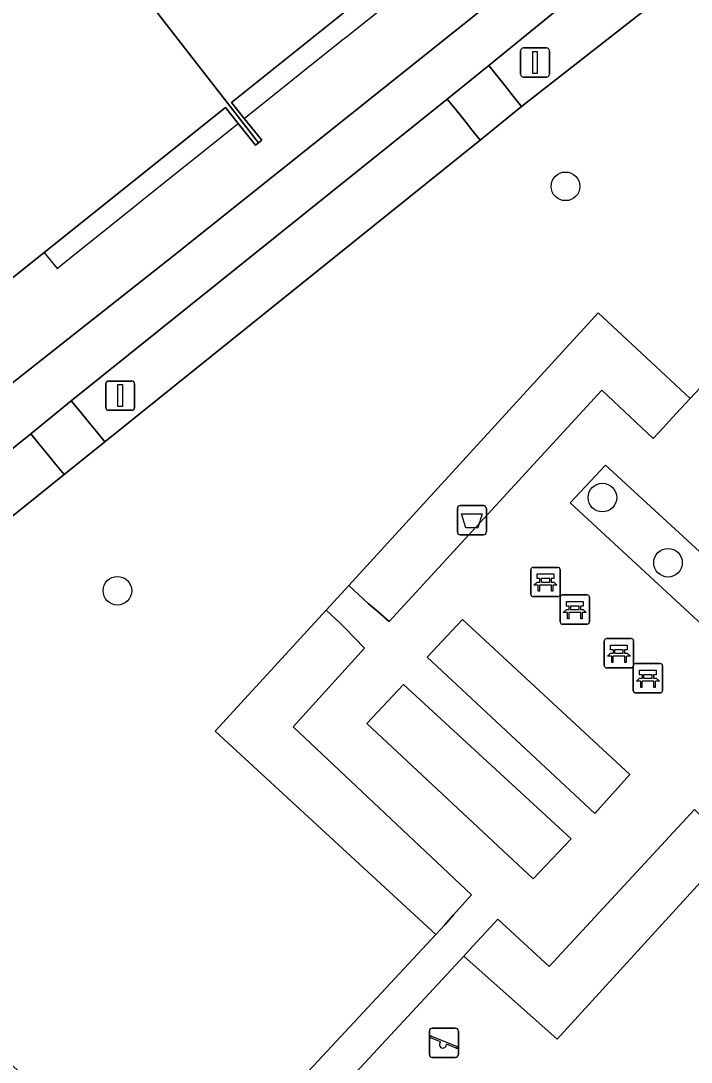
# Model space of a CAD drawing. Extents: x 159039 to 160102, y 381214 to 382524.
# Drawn here: x 159705.95 to 159728.85, y 381822.48 to 381858.06 of the extents above; entities that cross this region are included whole.
import ezdxf

# ---------------------------------------------------------------- set-up
doc = ezdxf.new("R2010")
doc.units = 0
for name, color, linetype in [('IMGEO_Afvalbak', 7, 'Continuous'), ('IMGEO_Bank', 7, 'Continuous'), ('IMGEO_Boom', 7, 'Continuous'), ('IMGEO_Erf', 7, 'Continuous'), ('IMGEO_Groenvoorziening', 7, 'Continuous'), ('IMGEO_Haag', 7, 'Continuous'), ('IMGEO_Lichtmast', 7, 'Continuous'), ('IMGEO_Pand', 7, 'Continuous'), ('IMGEO_Pand_overbouw', 7, 'Continuous'), ('IMGEO_Speelvoorziening', 7, 'Continuous'), ('IMGEO_Voetpad_gesloten', 7, 'Continuous'), ('IMGEO_Voetpad_open', 7, 'Continuous')]:
    doc.layers.add(name, color=color, linetype=linetype)

msp = doc.modelspace()

# ---------------------------------------------------------------- linework, layer by layer
at = {"layer": 'IMGEO_Afvalbak'}
for p, q in [((159720.866, 381840.593), (159720.866, 381841.393)), ((159720.866, 381841.393), (159720.866, 381840.593)), ((159720.966, 381841.493), (159721.756, 381841.493)), ((159721.756, 381841.493), (159720.966, 381841.493)), ((159721.856, 381841.393), (159721.856, 381840.593)), ((159721.856, 381840.593), (159721.856, 381841.393)), ((159721.756, 381840.493), (159720.966, 381840.493)), ((159720.966, 381840.493), (159721.756, 381840.493))]:
    msp.add_line(p, q, dxfattribs=at)
msp.add_lwpolyline([(159721.009, 381841.207), (159721.713, 381841.207), (159721.564, 381840.737), (159721.158, 381840.737), (159721.009, 381841.207)], dxfattribs=at)
for centre, start, end in [((159720.966, 381841.393), 90, 180), ((159720.966, 381841.393), 90, 180), ((159721.756, 381841.393), 0, 90), ((159721.756, 381841.393), 360, 90), ((159720.966, 381840.593), 180, 270), ((159720.966, 381840.593), 180, 270), ((159721.756, 381840.593), 270, 0), ((159721.756, 381840.593), 270, 0)]:
    msp.add_arc(centre, 0.1, start, end, dxfattribs=at)
at = {"layer": 'IMGEO_Bank'}
for p, q in [((159723.376, 381838.457), (159723.376, 381839.298)), ((159723.376, 381839.298), (159723.376, 381838.457)), ((159723.451, 381839.382), (159724.292, 381839.382)), ((159724.292, 381839.382), (159723.451, 381839.382)), ((159724.376, 381839.307), (159724.376, 381838.466)), ((159724.376, 381838.466), (159724.376, 381839.307)), ((159724.073, 381838.78), (159723.68, 381838.78)), ((159723.685, 381838.888), (159723.685, 381838.994)), ((159723.729, 381838.994), (159723.729, 381838.888)), ((159724.017, 381839), (159723.735, 381839)), ((159723.735, 381838.882), (159724.017, 381838.882)), ((159724.023, 381838.888), (159724.023, 381838.994)), ((159724.067, 381838.994), (159724.067, 381838.888)), ((159724.301, 381838.382), (159723.46, 381838.382)), ((159723.46, 381838.382), (159724.301, 381838.382)), ((159724.378, 381837.518), (159724.378, 381838.359)), ((159724.378, 381838.359), (159724.378, 381837.518)), ((159724.453, 381838.443), (159725.294, 381838.443)), ((159725.294, 381838.443), (159724.453, 381838.443)), ((159725.378, 381838.368), (159725.378, 381837.527)), ((159725.378, 381837.527), (159725.378, 381838.368)), ((159724.687, 381837.949), (159724.687, 381838.055)), ((159724.731, 381838.055), (159724.731, 381837.949)), ((159725.019, 381838.061), (159724.737, 381838.061)), ((159725.025, 381837.949), (159725.025, 381838.055)), ((159725.069, 381838.055), (159725.069, 381837.949)), ((159725.075, 381837.841), (159724.682, 381837.841)), ((159724.737, 381837.943), (159725.019, 381837.943)), ((159725.303, 381837.443), (159724.462, 381837.443)), ((159724.462, 381837.443), (159725.303, 381837.443)), ((159725.96, 381836.95), (159726.801, 381836.95)), ((159726.801, 381836.95), (159725.96, 381836.95)), ((159725.885, 381836.025), (159725.885, 381836.866)), ((159725.885, 381836.866), (159725.885, 381836.025)), ((159726.885, 381836.875), (159726.885, 381836.034)), ((159726.885, 381836.034), (159726.885, 381836.875)), ((159726.582, 381836.348), (159726.189, 381836.348)), ((159726.194, 381836.456), (159726.194, 381836.562)), ((159726.238, 381836.562), (159726.238, 381836.456)), ((159726.526, 381836.568), (159726.244, 381836.568)), ((159726.244, 381836.45), (159726.526, 381836.45)), ((159726.532, 381836.456), (159726.532, 381836.562)), ((159726.576, 381836.562), (159726.576, 381836.456)), ((159726.81, 381835.95), (159725.969, 381835.95)), ((159725.969, 381835.95), (159726.81, 381835.95)), ((159726.876, 381835.168), (159726.876, 381836.009)), ((159726.876, 381836.009), (159726.876, 381835.168)), ((159726.951, 381836.093), (159727.792, 381836.093)), ((159727.792, 381836.093), (159726.951, 381836.093)), ((159727.876, 381836.018), (159727.876, 381835.177)), ((159727.876, 381835.177), (159727.876, 381836.018)), ((159727.185, 381835.599), (159727.185, 381835.705)), ((159727.229, 381835.705), (159727.229, 381835.599)), ((159727.517, 381835.711), (159727.235, 381835.711)), ((159727.235, 381835.593), (159727.517, 381835.593)), ((159727.523, 381835.599), (159727.523, 381835.705)), ((159727.567, 381835.705), (159727.567, 381835.599)), ((159727.573, 381835.491), (159727.18, 381835.491)), ((159727.801, 381835.093), (159726.96, 381835.093)), ((159726.96, 381835.093), (159727.801, 381835.093))]:
    msp.add_line(p, q, dxfattribs=at)
for points in [[(159723.679, 381839), (159723.593, 381839), (159723.593, 381839.161), (159724.156, 381839.161), (159724.156, 381839), (159724.073, 381839)], [(159723.623, 381838.78), (159723.481, 381838.78), (159723.593, 381838.882), (159723.679, 381838.882)], [(159723.673, 381838.773), (159723.673, 381838.566), (159723.63, 381838.566), (159723.63, 381838.773)], [(159724.073, 381838.882), (159724.156, 381838.882), (159724.268, 381838.78), (159724.129, 381838.78)], [(159724.123, 381838.773), (159724.123, 381838.566), (159724.079, 381838.566), (159724.079, 381838.773)], [(159724.681, 381838.061), (159724.595, 381838.061), (159724.595, 381838.222), (159725.158, 381838.222), (159725.158, 381838.061), (159725.075, 381838.061)], [(159724.625, 381837.841), (159724.483, 381837.841), (159724.595, 381837.943), (159724.681, 381837.943)], [(159724.675, 381837.834), (159724.675, 381837.627), (159724.632, 381837.627), (159724.632, 381837.834)], [(159725.075, 381837.943), (159725.158, 381837.943), (159725.27, 381837.841), (159725.131, 381837.841)], [(159725.125, 381837.834), (159725.125, 381837.627), (159725.081, 381837.627), (159725.081, 381837.834)], [(159726.188, 381836.568), (159726.102, 381836.568), (159726.102, 381836.729), (159726.665, 381836.729), (159726.665, 381836.568), (159726.582, 381836.568)], [(159726.132, 381836.348), (159725.99, 381836.348), (159726.102, 381836.45), (159726.188, 381836.45)], [(159726.182, 381836.341), (159726.182, 381836.134), (159726.139, 381836.134), (159726.139, 381836.341)], [(159726.582, 381836.45), (159726.665, 381836.45), (159726.777, 381836.348), (159726.638, 381836.348)], [(159726.632, 381836.341), (159726.632, 381836.134), (159726.588, 381836.134), (159726.588, 381836.341)], [(159727.179, 381835.711), (159727.093, 381835.711), (159727.093, 381835.872), (159727.656, 381835.872), (159727.656, 381835.711), (159727.573, 381835.711)], [(159727.123, 381835.491), (159726.981, 381835.491), (159727.093, 381835.593), (159727.179, 381835.593)], [(159727.573, 381835.593), (159727.656, 381835.593), (159727.768, 381835.491), (159727.629, 381835.491)], [(159727.173, 381835.484), (159727.173, 381835.277), (159727.13, 381835.277), (159727.13, 381835.484)], [(159727.623, 381835.484), (159727.623, 381835.277), (159727.579, 381835.277), (159727.579, 381835.484)]]:
    msp.add_lwpolyline(points, dxfattribs=at)
for centre, radius, start, end in [((159723.454, 381839.304), 0.0779, 92.4484, 184.2845), ((159723.454, 381839.304), 0.0779, 92.4484, 184.2845), ((159724.298, 381839.304), 0.0779, 2.4484, 94.2845), ((159724.298, 381839.304), 0.0779, 2.4484, 94.2845), ((159723.623, 381838.773), 0.00671, 2.8957, 87.1043), ((159723.68, 381838.773), 0.00671, 92.8957, 177.1043), ((159723.678, 381838.993), 0.00671, 2.8957, 87.1043), ((159723.678, 381838.889), 0.00671, 272.8957, 357.1043), ((159723.735, 381838.993), 0.00671, 92.8957, 177.1043), ((159723.735, 381838.889), 0.00671, 182.8957, 267.1043), ((159724.017, 381838.993), 0.00671, 2.8957, 87.1043), ((159724.017, 381838.889), 0.00671, 272.8957, 357.1043), ((159724.074, 381838.993), 0.00671, 92.8957, 177.1043), ((159724.074, 381838.889), 0.00671, 182.8957, 267.1043), ((159724.072, 381838.773), 0.00671, 2.8957, 87.1043), ((159724.129, 381838.773), 0.00671, 92.8957, 177.1043), ((159723.454, 381838.46), 0.0779, 182.4484, 274.2845), ((159723.454, 381838.46), 0.0779, 182.4484, 274.2845), ((159724.298, 381838.46), 0.0779, 272.4484, 4.2845), ((159724.298, 381838.46), 0.0779, 272.4484, 4.2845), ((159724.456, 381838.365), 0.0779, 92.4484, 184.2845), ((159724.456, 381838.365), 0.0779, 92.4484, 184.2845), ((159725.3, 381838.365), 0.0779, 2.4484, 94.2845), ((159725.3, 381838.365), 0.0779, 2.4484, 94.2845), ((159724.68, 381838.054), 0.00671, 2.8957, 87.1043), ((159724.737, 381838.054), 0.00671, 92.8957, 177.1043), ((159725.019, 381838.054), 0.00671, 2.8957, 87.1043), ((159725.076, 381838.054), 0.00671, 92.8957, 177.1043), ((159724.625, 381837.834), 0.00671, 2.8957, 87.1043), ((159724.682, 381837.834), 0.00671, 92.8957, 177.1043), ((159724.68, 381837.95), 0.00671, 272.8957, 357.1043), ((159724.737, 381837.95), 0.00671, 182.8957, 267.1043), ((159725.019, 381837.95), 0.00671, 272.8957, 357.1043), ((159725.076, 381837.95), 0.00671, 182.8957, 267.1043), ((159725.074, 381837.834), 0.00671, 2.8957, 87.1043), ((159725.131, 381837.834), 0.00671, 92.8957, 177.1043), ((159724.456, 381837.521), 0.0779, 182.4484, 274.2845), ((159724.456, 381837.521), 0.0779, 182.4484, 274.2845), ((159725.3, 381837.521), 0.0779, 272.4484, 4.2845), ((159725.3, 381837.521), 0.0779, 272.4484, 4.2845), ((159725.963, 381836.872), 0.0779, 92.4484, 184.2845), ((159725.963, 381836.872), 0.0779, 92.4484, 184.2845), ((159726.807, 381836.872), 0.0779, 2.4484, 94.2845), ((159726.807, 381836.872), 0.0779, 2.4484, 94.2845), ((159726.132, 381836.341), 0.00671, 2.8957, 87.1043), ((159726.189, 381836.341), 0.00671, 92.8957, 177.1043), ((159726.187, 381836.561), 0.00671, 2.8957, 87.1043), ((159726.187, 381836.457), 0.00671, 272.8957, 357.1043), ((159726.244, 381836.561), 0.00671, 92.8957, 177.1043), ((159726.244, 381836.457), 0.00671, 182.8957, 267.1043), ((159726.526, 381836.561), 0.00671, 2.8957, 87.1043), ((159726.526, 381836.457), 0.00671, 272.8957, 357.1043), ((159726.583, 381836.561), 0.00671, 92.8957, 177.1043), ((159726.583, 381836.457), 0.00671, 182.8957, 267.1043), ((159726.581, 381836.341), 0.00671, 2.8957, 87.1043), ((159726.638, 381836.341), 0.00671, 92.8957, 177.1043), ((159725.963, 381836.028), 0.0779, 182.4484, 274.2845), ((159725.963, 381836.028), 0.0779, 182.4484, 274.2845), ((159726.807, 381836.028), 0.0779, 272.4484, 4.2845), ((159726.807, 381836.028), 0.0779, 272.4484, 4.2845), ((159726.954, 381836.015), 0.0779, 92.4484, 184.2845), ((159726.954, 381836.015), 0.0779, 92.4484, 184.2845), ((159727.798, 381836.015), 0.0779, 2.4484, 94.2845), ((159727.798, 381836.015), 0.0779, 2.4484, 94.2845), ((159727.178, 381835.704), 0.00671, 2.8957, 87.1043), ((159727.178, 381835.6), 0.00671, 272.8957, 357.1043), ((159727.235, 381835.704), 0.00671, 92.8957, 177.1043), ((159727.235, 381835.6), 0.00671, 182.8957, 267.1043), ((159727.517, 381835.704), 0.00671, 2.8957, 87.1043), ((159727.517, 381835.6), 0.00671, 272.8957, 357.1043), ((159727.574, 381835.704), 0.00671, 92.8957, 177.1043), ((159727.574, 381835.6), 0.00671, 182.8957, 267.1043), ((159726.954, 381835.171), 0.0779, 182.4484, 274.2845), ((159726.954, 381835.171), 0.0779, 182.4484, 274.2845), ((159727.123, 381835.484), 0.00671, 2.8957, 87.1043), ((159727.18, 381835.484), 0.00671, 92.8957, 177.1043), ((159727.572, 381835.484), 0.00671, 2.8957, 87.1043), ((159727.629, 381835.484), 0.00671, 92.8957, 177.1043), ((159727.798, 381835.171), 0.0779, 272.4484, 4.2845), ((159727.798, 381835.171), 0.0779, 272.4484, 4.2845)]:
    msp.add_arc(centre, radius, start, end, dxfattribs=at)
at = {"layer": 'IMGEO_Boom'}
for centre in [(159724.559, 381852.402), (159725.82, 381841.768), (159728.062, 381839.542), (159709.248, 381838.586)]:
    msp.add_circle(centre, 0.489, dxfattribs=at)
at = {"layer": 'IMGEO_Erf'}
for points in [[(159696.84, 381838.731), (159711.176, 381850.04), (159729.111, 381864.371)], [(159719.36, 381860.242), (159713.145, 381855.268), (159713.585, 381854.718), (159714.179, 381853.975), (159714.07, 381853.886), (159713.971, 381853.805), (159713.378, 381854.553), (159712.946, 381855.097), (159706.749, 381850.14), (159705.078, 381848.804)]]:
    msp.add_lwpolyline(points, dxfattribs=at)
at = {"layer": 'IMGEO_Groenvoorziening'}
for points in [[(159726.356, 381860.144), (159721.941, 381856.534), (159722.216, 381856.186), (159722.494, 381855.833), (159722.773, 381855.479), (159723.052, 381855.126), (159728.789, 381859.623)], [(159728.789, 381859.623), (159723.052, 381855.126), (159721.644, 381853.983), (159708.82, 381843.677), (159707.427, 381842.553), (159694.506, 381832.155), (159693.082, 381831.042), (159684.126, 381823.723), (159684.783, 381823.115)], [(159717.152, 381838.764), (159725.671, 381848.076), (159728.817, 381845.153), (159737.259, 381854.169), (159731.867, 381858.96)], [(159694.616, 381823.046), (159695.21, 381823.556), (159694.347, 381824.39), (159698.652, 381828.997), (159711.13, 381817.175), (159720.134, 381826.834), (159712.593, 381833.781), (159716.377, 381837.917), (159717.152, 381838.764)]]:
    msp.add_lwpolyline(points, dxfattribs=at)
for points in [[(159721.644, 381853.983), (159721.363, 381854.334), (159721.081, 381854.685), (159720.798, 381855.035), (159720.515, 381855.386), (159707.672, 381845.07), (159707.961, 381844.719), (159708.247, 381844.371), (159708.534, 381844.024), (159708.82, 381843.677)], [(159756.286, 381836.745), (159748.755, 381843.858), (159747.445, 381845.099), (159738.679, 381853.069), (159729.979, 381843.783), (159737.127, 381837.54), (159731.122, 381830.768), (159730.253, 381829.816), (159724.271, 381823.264), (159721.08, 381826.099), (159712.089, 381816.404), (159725.75, 381803.842)], [(159725.671, 381848.076), (159717.152, 381838.764), (159717.812, 381838.152), (159718.154, 381837.859), (159718.537, 381837.53), (159725.797, 381845.434), (159727.558, 381843.782), (159727.904, 381844.159), (159728.209, 381844.49), (159728.513, 381844.822), (159728.817, 381845.153)], [(159707.427, 381842.553), (159707.142, 381842.901), (159706.857, 381843.249), (159706.571, 381843.597), (159706.29, 381843.941), (159693.362, 381833.546), (159693.648, 381833.197), (159693.934, 381832.85), (159694.22, 381832.502), (159694.506, 381832.155)], [(159725.923, 381842.871), (159724.719, 381841.591), (159730.434, 381836.3), (159731.664, 381837.601)], [(159715.253, 381833.938), (159717.696, 381836.622), (159717.348, 381836.979), (159717.034, 381837.302), (159716.853, 381837.487), (159716.377, 381837.917), (159712.593, 381833.781), (159720.134, 381826.834), (159720.433, 381827.17), (159720.733, 381827.506), (159721.032, 381827.842), (159721.349, 381828.197)], [(159721.043, 381837.604), (159719.838, 381836.318), (159725.562, 381830.972), (159726.761, 381832.302)], [(159719.02, 381835.378), (159717.769, 381834.044), (159723.457, 381828.739), (159724.749, 381830.102)], [(159730.253, 381829.816), (159729.815, 381830.3), (159729.633, 381830.473), (159729.307, 381830.783), (159728.964, 381831.109), (159724.006, 381825.75), (159722.242, 381827.364), (159721.993, 381827.093), (159721.689, 381826.762), (159721.385, 381826.43), (159721.08, 381826.099), (159724.271, 381823.264)]]:
    msp.add_lwpolyline(points, close=True, dxfattribs=at)
at = {"layer": 'IMGEO_Haag'}
msp.add_lwpolyline([(159726.356, 381860.144), (159721.941, 381856.534), (159722.216, 381856.186), (159722.494, 381855.833), (159722.773, 381855.479), (159723.052, 381855.126), (159728.789, 381859.623)], dxfattribs=at)
for points in [[(159721.644, 381853.983), (159721.363, 381854.334), (159721.081, 381854.685), (159720.798, 381855.035), (159720.515, 381855.386), (159707.672, 381845.07), (159707.961, 381844.719), (159708.247, 381844.371), (159708.534, 381844.024), (159708.82, 381843.677)], [(159725.797, 381845.434), (159727.558, 381843.782), (159727.904, 381844.159), (159728.209, 381844.49), (159728.513, 381844.822), (159728.817, 381845.153), (159725.671, 381848.076), (159717.152, 381838.764), (159717.812, 381838.152), (159718.154, 381837.859), (159718.537, 381837.53)], [(159707.427, 381842.553), (159707.142, 381842.901), (159706.857, 381843.249), (159706.571, 381843.597), (159706.29, 381843.941), (159693.362, 381833.546), (159693.648, 381833.197), (159693.934, 381832.85), (159694.22, 381832.502), (159694.506, 381832.155)], [(159715.253, 381833.938), (159717.696, 381836.622), (159717.348, 381836.979), (159717.034, 381837.302), (159716.853, 381837.487), (159716.377, 381837.917), (159712.593, 381833.781), (159720.134, 381826.834), (159720.433, 381827.17), (159720.733, 381827.506), (159721.032, 381827.842), (159721.349, 381828.197)], [(159730.253, 381829.816), (159729.815, 381830.3), (159729.633, 381830.473), (159729.307, 381830.783), (159728.964, 381831.109), (159724.006, 381825.75), (159722.242, 381827.364), (159721.993, 381827.093), (159721.689, 381826.762), (159721.385, 381826.43), (159721.08, 381826.099), (159724.271, 381823.264)]]:
    msp.add_lwpolyline(points, close=True, dxfattribs=at)
at = {"layer": 'IMGEO_Lichtmast'}
for p, q in [((159723.022, 381856.234), (159723.022, 381857.034)), ((159723.022, 381857.034), (159723.022, 381856.234)), ((159723.122, 381857.134), (159723.912, 381857.134)), ((159723.912, 381857.134), (159723.122, 381857.134)), ((159724.012, 381857.034), (159724.012, 381856.234)), ((159724.012, 381856.234), (159724.012, 381857.034)), ((159723.912, 381856.134), (159723.122, 381856.134)), ((159723.122, 381856.134), (159723.912, 381856.134)), ((159708.848, 381844.851), (159708.848, 381845.651)), ((159708.848, 381845.651), (159708.848, 381844.851)), ((159708.948, 381845.751), (159709.738, 381845.751)), ((159709.738, 381845.751), (159708.948, 381845.751)), ((159709.838, 381845.651), (159709.838, 381844.851)), ((159709.838, 381844.851), (159709.838, 381845.651)), ((159709.738, 381844.751), (159708.948, 381844.751)), ((159708.948, 381844.751), (159709.738, 381844.751))]:
    msp.add_line(p, q, dxfattribs=at)
for points in [[(159723.442, 381857.009), (159723.592, 381857.009), (159723.592, 381856.259), (159723.442, 381856.259), (159723.442, 381857.009)], [(159709.268, 381845.626), (159709.418, 381845.626), (159709.418, 381844.876), (159709.268, 381844.876), (159709.268, 381845.626)]]:
    msp.add_lwpolyline(points, dxfattribs=at)
for centre, start, end in [((159723.122, 381857.034), 90, 180), ((159723.122, 381857.034), 90, 180), ((159723.912, 381857.034), 0, 90), ((159723.912, 381857.034), 360, 90), ((159723.122, 381856.234), 180, 270), ((159723.122, 381856.234), 180, 270), ((159723.912, 381856.234), 270, 0), ((159723.912, 381856.234), 270, 0), ((159708.948, 381845.651), 90, 180), ((159708.948, 381845.651), 90, 180), ((159709.738, 381845.651), 0, 90), ((159709.738, 381845.651), 360, 90), ((159708.948, 381844.851), 180, 270), ((159708.948, 381844.851), 180, 270), ((159709.738, 381844.851), 270, 0), ((159709.738, 381844.851), 270, 0)]:
    msp.add_arc(centre, 0.1, start, end, dxfattribs=at)
at = {"layer": 'IMGEO_Pand'}
for points in [[(159714.07, 381853.886), (159714.179, 381853.975), (159713.585, 381854.718), (159713.145, 381855.268), (159719.36, 381860.242), (159721.033, 381861.58), (159727.31, 381866.603), (159727.738, 381866.065), (159728.215, 381865.467), (159728.339, 381865.566), (159721.632, 381873.983), (159721.518, 381873.896), (159721.948, 381873.339), (159707.762, 381862.012)], [(159714.07, 381853.886), (159707.762, 381862.012), (159693.382, 381850.53), (159699.779, 381842.44), (159699.891, 381842.534), (159699.289, 381843.279), (159698.849, 381843.822), (159705.078, 381848.804), (159706.749, 381850.14), (159712.946, 381855.097), (159713.378, 381854.553), (159713.971, 381853.805)]]:
    msp.add_lwpolyline(points, close=True, dxfattribs=at)
at = {"layer": 'IMGEO_Pand_overbouw'}
for points in [[(159719.36, 381860.242), (159713.145, 381855.268), (159713.585, 381854.718), (159716.91, 381857.382), (159717.089, 381857.525), (159719.606, 381859.54), (159719.799, 381859.695), (159719.643, 381859.89)], [(159713.378, 381854.553), (159712.946, 381855.097), (159706.749, 381850.14), (159707.031, 381849.79), (159707.187, 381849.594), (159707.381, 381849.749), (159709.845, 381851.723), (159710.041, 381851.879)]]:
    msp.add_lwpolyline(points, close=True, dxfattribs=at)
at = {"layer": 'IMGEO_Speelvoorziening'}
for p, q in [((159719.908, 381822.739), (159719.908, 381823.539)), ((159719.908, 381823.539), (159719.908, 381822.739)), ((159720.008, 381823.639), (159720.798, 381823.639)), ((159720.798, 381823.639), (159720.008, 381823.639)), ((159720.898, 381823.539), (159720.898, 381822.739)), ((159720.898, 381822.739), (159720.898, 381823.539)), ((159720.291, 381823.167), (159719.952, 381823.304)), ((159719.977, 381823.364), (159720.853, 381823.011)), ((159720.829, 381822.951), (159720.489, 381823.088)), ((159720.798, 381822.639), (159720.008, 381822.639)), ((159720.008, 381822.639), (159720.798, 381822.639))]:
    msp.add_line(p, q, dxfattribs=at)
for centre, radius, start, end in [((159720.008, 381823.539), 0.1, 90, 180), ((159720.008, 381823.539), 0.1, 90, 180), ((159720.798, 381823.539), 0.1, 0, 90), ((159720.798, 381823.539), 0.1, 360, 90), ((159719.965, 381823.334), 0.0327, 68.078, 248.078), ((159720.37, 381823.077), 0.12, 130.9928, 5.1632), ((159720.008, 381822.739), 0.1, 180, 270), ((159720.008, 381822.739), 0.1, 180, 270), ((159720.798, 381822.739), 0.1, 270, 0), ((159720.798, 381822.739), 0.1, 270, 0), ((159720.841, 381822.981), 0.0327, 248.078, 68.078)]:
    msp.add_arc(centre, radius, start, end, dxfattribs=at)
at = {"layer": 'IMGEO_Voetpad_gesloten'}
for points in [[(159731.817, 381861.664), (159738.654, 381855.678), (159739.973, 381854.436), (159748.636, 381846.407), (159749.97, 381845.165), (159758.78, 381836.965), (159760.657, 381835.297), (159761.763, 381836.506), (159759.91, 381838.199), (159731.741, 381864.255), (159729.111, 381864.371), (159711.176, 381850.04), (159696.84, 381838.731), (159696.855, 381838.62), (159689.775, 381833.087), (159686.085, 381829.985), (159687.165, 381828.558), (159691.958, 381832.457), (159693.362, 381833.546), (159706.29, 381843.941)], [(159706.29, 381843.941), (159707.672, 381845.07), (159720.515, 381855.386), (159721.941, 381856.534), (159726.356, 381860.144)]]:
    msp.add_lwpolyline(points, dxfattribs=at)
at = {"layer": 'IMGEO_Voetpad_open'}
for points in [[(159720.515, 381855.386), (159720.798, 381855.035), (159721.081, 381854.685), (159721.363, 381854.334), (159721.644, 381853.983), (159723.052, 381855.126), (159722.773, 381855.479), (159722.494, 381855.833), (159722.216, 381856.186), (159721.941, 381856.534)], [(159706.29, 381843.941), (159706.571, 381843.597), (159706.857, 381843.249), (159707.142, 381842.901), (159707.427, 381842.553), (159708.82, 381843.677), (159708.534, 381844.024), (159708.247, 381844.371), (159707.961, 381844.719), (159707.672, 381845.07)], [(159731.664, 381837.601), (159730.434, 381836.3), (159724.719, 381841.591), (159725.923, 381842.871)], [(159726.761, 381832.302), (159725.562, 381830.972), (159719.838, 381836.318), (159721.043, 381837.604)], [(159724.749, 381830.102), (159723.457, 381828.739), (159717.769, 381834.044), (159719.02, 381835.378)]]:
    msp.add_lwpolyline(points, close=True, dxfattribs=at)
for points in [[(159737.259, 381854.169), (159728.817, 381845.153), (159728.513, 381844.822), (159728.209, 381844.49), (159727.904, 381844.159), (159727.558, 381843.782), (159725.797, 381845.434), (159718.537, 381837.53), (159718.154, 381837.859), (159717.812, 381838.152), (159717.152, 381838.764), (159716.377, 381837.917), (159716.853, 381837.487), (159717.034, 381837.302), (159717.348, 381836.979), (159717.696, 381836.622), (159715.253, 381833.938), (159721.349, 381828.197), (159721.032, 381827.842), (159720.733, 381827.506), (159720.433, 381827.17), (159720.134, 381826.834), (159711.13, 381817.175)], [(159712.089, 381816.404), (159721.08, 381826.099), (159721.385, 381826.43), (159721.689, 381826.762), (159721.993, 381827.093), (159722.242, 381827.364), (159724.006, 381825.75), (159728.964, 381831.109)]]:
    msp.add_lwpolyline(points, dxfattribs=at)

doc.saveas('drawing.dxf')
